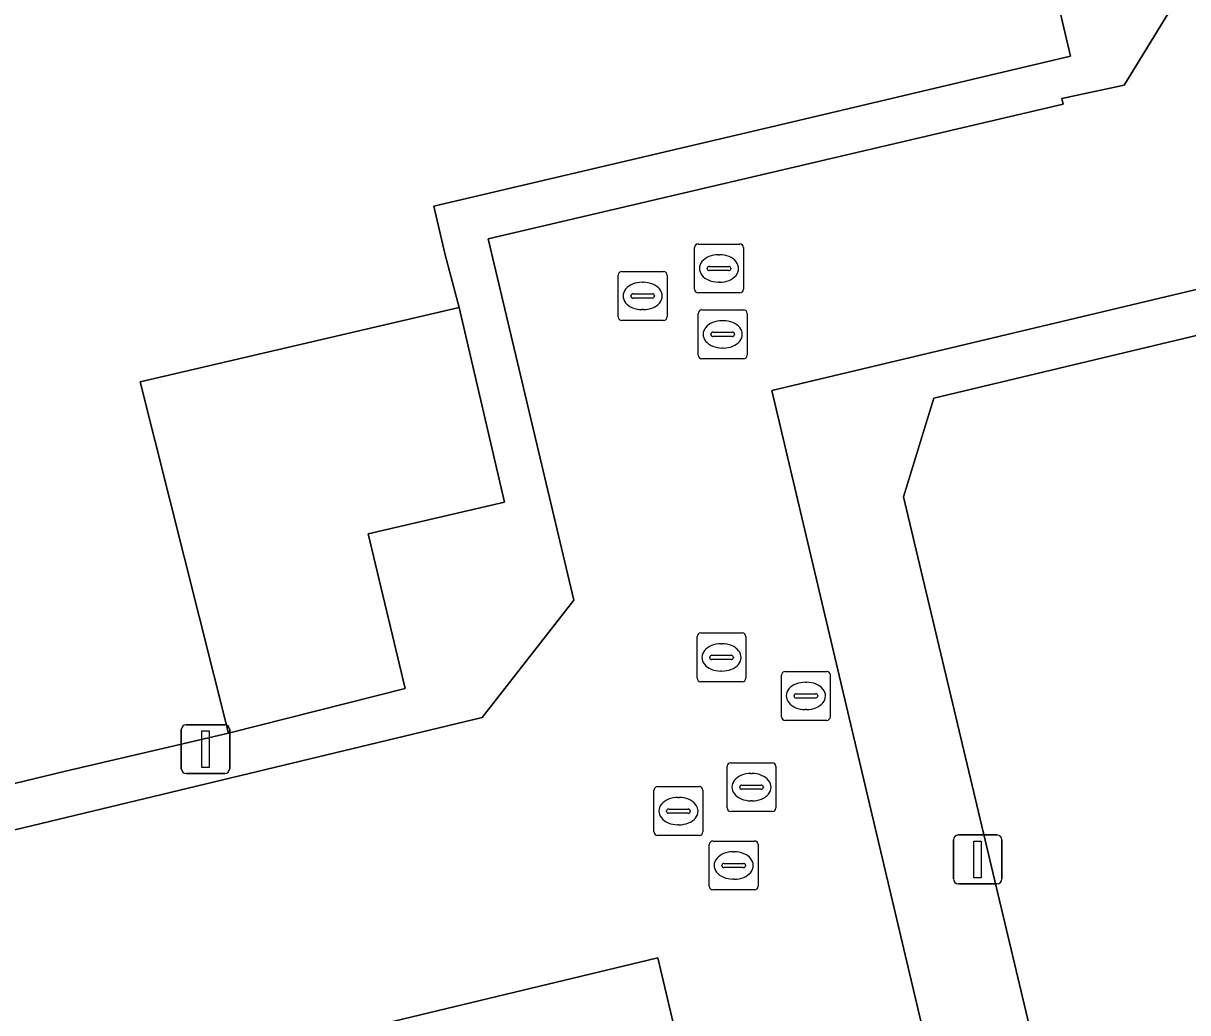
# Model space of a CAD drawing. Extents: x 157648 to 158502, y 379212 to 380938.
# Drawn here: x 158302.12 to 158325.95, y 380851.48 to 380871.72 of the extents above; entities that cross this region are included whole.
import ezdxf

# ---------------------------------------------------------------- set-up
doc = ezdxf.new("R2010")
doc.units = 0
for name, color, linetype in [('IMGEO_Erf', 7, 'Continuous'), ('IMGEO_Hek', 7, 'Continuous'), ('IMGEO_Kolk', 7, 'Continuous'), ('IMGEO_Lichtmast', 7, 'Continuous'), ('IMGEO_Muur', 7, 'Continuous'), ('IMGEO_Pand', 7, 'Continuous'), ('IMGEO_Parkeervlak_open', 7, 'Continuous'), ('IMGEO_Rijbaan_lokaal_open', 7, 'Continuous'), ('IMGEO_Rioolput', 7, 'Continuous'), ('IMGEO_Voetpad_open', 7, 'Continuous')]:
    doc.layers.add(name, color=color, linetype=linetype)

msp = doc.modelspace()

# ---------------------------------------------------------------- linework, layer by layer
at = {"layer": 'IMGEO_Erf'}
for points in [[(158271.67, 380888.542), (158276.061, 380869.995), (158278.992, 380870.719), (158280.865, 380862.903), (158283.487, 380851.735), (158284.011, 380851.861), (158287.022, 380852.583), (158296.964, 380854.965), (158302.979, 380856.415), (158306.319, 380857.198), (158304.505, 380864.386), (158311.038, 380865.902), (158310.747, 380866.984), (158310.518, 380867.976), (158317.607, 380869.639), (158323.546, 380871.047), (158322.824, 380874.128)], [(158363.215, 380817.667), (158352.177, 380864.073), (158351.592, 380863.938), (158350.092, 380870.437), (158338.328, 380867.618), (158338.188, 380868.201), (158336.047, 380867.696), (158335.303, 380867.521), (158320.751, 380864.05), (158320.132, 380862.029), (158320.425, 380860.796), (158321.132, 380857.819), (158322.701, 380851.22), (158324.11, 380845.231), (158324.771, 380842.402), (158322.972, 380841.959), (158330.575, 380809.862)]]:
    msp.add_lwpolyline(points, dxfattribs=at)
at = {"layer": 'IMGEO_Hek'}
for points in [[(158335.303, 380867.521), (158320.751, 380864.05), (158320.132, 380862.029), (158320.425, 380860.796)], [(158320.425, 380860.796), (158321.132, 380857.819)], [(158321.132, 380857.819), (158322.701, 380851.22)], [(158306.319, 380857.198), (158302.979, 380856.415)]]:
    msp.add_lwpolyline(points, dxfattribs=at)
at = {"layer": 'IMGEO_Kolk'}
for p, q in [((158315.853, 380866.277), (158315.853, 380867.129)), ((158315.928, 380867.203), (158316.78, 380867.203)), ((158316.341, 380866.983), (158316.366, 380866.983)), ((158316.854, 380867.129), (158316.854, 380866.277)), ((158316.155, 380866.746), (158316.553, 380866.746)), ((158316.112, 380866.697), (158316.112, 380866.709)), ((158316.55, 380866.66), (158316.152, 380866.66)), ((158316.596, 380866.709), (158316.596, 380866.697)), ((158316.364, 380866.423), (158316.339, 380866.423)), ((158316.78, 380866.203), (158315.928, 380866.203)), ((158315.023, 380855.175), (158315.023, 380856.027)), ((158315.098, 380856.101), (158315.95, 380856.101)), ((158316.024, 380856.027), (158316.024, 380855.175)), ((158315.511, 380855.881), (158315.536, 380855.881)), ((158315.282, 380855.595), (158315.282, 380855.607)), ((158315.72, 380855.558), (158315.322, 380855.558)), ((158315.325, 380855.644), (158315.723, 380855.644)), ((158315.766, 380855.607), (158315.766, 380855.595)), ((158315.534, 380855.321), (158315.509, 380855.321)), ((158315.95, 380855.101), (158315.098, 380855.101))]:
    msp.add_line(p, q, dxfattribs=at)
for points in [[(158315.853, 380866.277), (158315.853, 380867.129)], [(158315.928, 380867.203), (158316.78, 380867.203)], [(158316.854, 380867.129), (158316.854, 380866.277)], [(158316.78, 380866.203), (158315.928, 380866.203)], [(158315.023, 380855.175), (158315.023, 380856.027)], [(158315.098, 380856.101), (158315.95, 380856.101)], [(158316.024, 380856.027), (158316.024, 380855.175)], [(158315.95, 380855.101), (158315.098, 380855.101)]]:
    msp.add_lwpolyline(points, dxfattribs=at)
for centre, radius, start, end in [((158315.93, 380867.127), 0.0765, 91.552, 178.448), ((158315.93, 380867.127), 0.0765, 91.552, 178.448), ((158316.778, 380867.127), 0.0765, 1.552, 88.448), ((158316.778, 380867.127), 0.0765, 1.552, 88.448), ((158316.152, 380866.706), 0.0403, 85.8775, 175.7526), ((158316.557, 380866.708), 0.0386, 1.7309, 96.639), ((158316.149, 380866.696), 0.0366, 178.938, 274.7102), ((158316.553, 380866.703), 0.043, 264.8664, 352.4533), ((158315.93, 380866.279), 0.0765, 181.552, 268.448), ((158315.93, 380866.279), 0.0765, 181.552, 268.448), ((158316.778, 380866.279), 0.0765, 271.552, 358.448), ((158316.778, 380866.279), 0.0765, 271.552, 358.448), ((158315.1, 380856.025), 0.0765, 91.552, 178.448), ((158315.1, 380856.025), 0.0765, 91.552, 178.448), ((158315.948, 380856.025), 0.0765, 1.552, 88.448), ((158315.948, 380856.025), 0.0765, 1.552, 88.448), ((158315.322, 380855.604), 0.0403, 85.8775, 175.7526), ((158315.319, 380855.594), 0.0366, 178.938, 274.7102), ((158315.723, 380855.601), 0.043, 264.8664, 352.4533), ((158315.727, 380855.606), 0.0386, 1.7309, 96.639), ((158315.1, 380855.177), 0.0765, 181.552, 268.448), ((158315.1, 380855.177), 0.0765, 181.552, 268.448), ((158315.948, 380855.177), 0.0765, 271.552, 358.448), ((158315.948, 380855.177), 0.0765, 271.552, 358.448)]:
    msp.add_arc(centre, radius, start, end, dxfattribs=at)
for centre, major_axis, ratio, start_param, end_param in [((158316.34, 380866.703), (-0.387, 0.002), 0.722429, 4.712389, 7.853982), ((158316.365, 380866.703), (-0.39, 0.002), 0.717154, 1.570796, 4.712389), ((158315.51, 380855.601), (-0.387, 0.002), 0.722429, 4.712389, 7.853982), ((158315.535, 380855.601), (-0.39, 0.002), 0.717154, 1.570796, 4.712389)]:
    msp.add_ellipse(centre, major_axis=major_axis, ratio=ratio, start_param=start_param, end_param=end_param, dxfattribs=at)
at = {"layer": 'IMGEO_Lichtmast'}
for p, q in [((158305.35, 380856.468), (158305.35, 380857.268)), ((158305.35, 380857.268), (158305.35, 380856.468)), ((158305.45, 380857.368), (158306.24, 380857.368)), ((158306.24, 380857.368), (158305.45, 380857.368)), ((158306.34, 380857.268), (158306.34, 380856.468)), ((158306.34, 380856.468), (158306.34, 380857.268)), ((158306.24, 380856.368), (158305.45, 380856.368)), ((158305.45, 380856.368), (158306.24, 380856.368)), ((158321.252, 380855.113), (158322.042, 380855.113)), ((158322.042, 380855.113), (158321.252, 380855.113)), ((158321.152, 380854.213), (158321.152, 380855.013)), ((158321.152, 380855.013), (158321.152, 380854.213)), ((158322.142, 380855.013), (158322.142, 380854.213)), ((158322.142, 380854.213), (158322.142, 380855.013)), ((158322.042, 380854.113), (158321.252, 380854.113)), ((158321.252, 380854.113), (158322.042, 380854.113))]:
    msp.add_line(p, q, dxfattribs=at)
for points in [[(158305.77, 380857.243), (158305.92, 380857.243), (158305.92, 380856.493), (158305.77, 380856.493), (158305.77, 380857.243)], [(158321.572, 380854.988), (158321.722, 380854.988), (158321.722, 380854.238), (158321.572, 380854.238), (158321.572, 380854.988)]]:
    msp.add_lwpolyline(points, dxfattribs=at)
for centre, start, end in [((158305.45, 380857.268), 90, 180), ((158305.45, 380857.268), 90, 180), ((158306.24, 380857.268), 0, 90), ((158306.24, 380857.268), 360, 90), ((158305.45, 380856.468), 180, 270), ((158305.45, 380856.468), 180, 270), ((158306.24, 380856.468), 270, 0), ((158306.24, 380856.468), 270, 0), ((158321.252, 380855.013), 90, 180), ((158321.252, 380855.013), 90, 180), ((158322.042, 380855.013), 0, 90), ((158322.042, 380855.013), 360, 90), ((158321.252, 380854.213), 180, 270), ((158321.252, 380854.213), 180, 270), ((158322.042, 380854.213), 270, 0), ((158322.042, 380854.213), 270, 0)]:
    msp.add_arc(centre, 0.1, start, end, dxfattribs=at)
at = {"layer": 'IMGEO_Muur'}
msp.add_lwpolyline([(158317.607, 380869.639), (158310.518, 380867.976), (158310.747, 380866.984)], dxfattribs=at)
at = {"layer": 'IMGEO_Pand'}
msp.add_lwpolyline([(158311.038, 380865.902), (158304.505, 380864.386), (158306.319, 380857.198), (158309.928, 380858.109), (158309.176, 380861.277), (158311.961, 380861.924)], close=True, dxfattribs=at)
at = {"layer": 'IMGEO_Parkeervlak_open'}
msp.add_lwpolyline([(158316.319, 380847.596), (158315.94, 380849.113), (158314.005, 380848.644), (158313.483, 380850.797), (158315.418, 380851.267), (158315.104, 380852.601), (158290.638, 380846.728), (158290.989, 380845.302), (158292.923, 380845.765), (158293.38, 380843.855), (158291.446, 380843.392), (158291.818, 380841.736)], close=True, dxfattribs=at)
at = {"layer": 'IMGEO_Rijbaan_lokaal_open'}
for points in [[(158335.368, 380870.628), (158334.663, 380873.585), (158334.173, 380875.639), (158326.838, 380874.024), (158324.642, 380870.454), (158323.37, 380870.177), (158323.395, 380870.062), (158311.628, 380867.312), (158313.386, 380859.917), (158311.51, 380857.513), (158287.237, 380851.686), (158284.341, 380839.582), (158282.13, 380839.078), (158264.466, 380834.939), (158262.698, 380834.525), (158251.543, 380831.91), (158251.024, 380832.251), (158244.769, 380836.177)], [(158255.725, 380826.659), (158256.672, 380826.915), (158256.423, 380827.895), (158322.34, 380843.453), (158317.438, 380864.207), (158335.841, 380868.585), (158335.368, 380870.628)]]:
    msp.add_lwpolyline(points, dxfattribs=at)
msp.add_lwpolyline([(158315.104, 380852.601), (158315.418, 380851.267), (158315.94, 380849.113), (158316.319, 380847.596), (158291.818, 380841.736), (158291.446, 380843.392), (158290.989, 380845.302), (158290.638, 380846.728)], close=True, dxfattribs=at)
at = {"layer": 'IMGEO_Rioolput'}
for p, q in [((158314.291, 380865.714), (158314.291, 380866.566)), ((158314.366, 380866.64), (158315.218, 380866.64)), ((158315.292, 380866.566), (158315.292, 380865.714)), ((158314.779, 380866.42), (158314.804, 380866.42)), ((158314.55, 380866.134), (158314.55, 380866.146)), ((158314.988, 380866.097), (158314.59, 380866.097)), ((158314.593, 380866.183), (158314.991, 380866.183)), ((158315.034, 380866.146), (158315.034, 380866.134)), ((158314.802, 380865.86), (158314.777, 380865.86)), ((158316.004, 380865.855), (158316.856, 380865.855)), ((158315.218, 380865.64), (158314.366, 380865.64)), ((158315.929, 380864.929), (158315.929, 380865.781)), ((158316.417, 380865.635), (158316.442, 380865.635)), ((158316.93, 380865.781), (158316.93, 380864.929)), ((158316.188, 380865.349), (158316.188, 380865.361)), ((158316.626, 380865.312), (158316.228, 380865.312)), ((158316.231, 380865.398), (158316.629, 380865.398)), ((158316.672, 380865.361), (158316.672, 380865.349)), ((158316.44, 380865.075), (158316.415, 380865.075)), ((158316.856, 380864.855), (158316.004, 380864.855)), ((158315.904, 380858.319), (158315.904, 380859.171)), ((158315.979, 380859.245), (158316.831, 380859.245)), ((158316.905, 380859.171), (158316.905, 380858.319)), ((158316.392, 380859.025), (158316.417, 380859.025)), ((158316.163, 380858.739), (158316.163, 380858.751)), ((158316.601, 380858.702), (158316.203, 380858.702)), ((158316.206, 380858.788), (158316.604, 380858.788)), ((158316.647, 380858.751), (158316.647, 380858.739)), ((158316.415, 380858.465), (158316.39, 380858.465)), ((158317.706, 380858.458), (158318.558, 380858.458)), ((158316.831, 380858.245), (158315.979, 380858.245)), ((158317.631, 380857.532), (158317.631, 380858.384)), ((158318.119, 380858.238), (158318.144, 380858.238)), ((158318.632, 380858.384), (158318.632, 380857.532)), ((158317.89, 380857.952), (158317.89, 380857.964)), ((158317.933, 380858.001), (158318.331, 380858.001)), ((158318.374, 380857.964), (158318.374, 380857.952)), ((158318.328, 380857.915), (158317.93, 380857.915)), ((158318.558, 380857.458), (158317.706, 380857.458)), ((158318.142, 380857.678), (158318.117, 380857.678)), ((158316.518, 380855.665), (158316.518, 380856.517)), ((158316.593, 380856.591), (158317.445, 380856.591)), ((158317.519, 380856.517), (158317.519, 380855.665)), ((158317.006, 380856.371), (158317.031, 380856.371)), ((158316.777, 380856.085), (158316.777, 380856.097)), ((158317.215, 380856.048), (158316.817, 380856.048)), ((158316.82, 380856.134), (158317.218, 380856.134)), ((158317.261, 380856.097), (158317.261, 380856.085)), ((158317.029, 380855.811), (158317.004, 380855.811)), ((158317.445, 380855.591), (158316.593, 380855.591)), ((158316.154, 380854.063), (158316.154, 380854.915)), ((158316.229, 380854.989), (158317.081, 380854.989)), ((158317.155, 380854.915), (158317.155, 380854.063)), ((158316.642, 380854.769), (158316.667, 380854.769)), ((158316.413, 380854.483), (158316.413, 380854.495)), ((158316.851, 380854.446), (158316.453, 380854.446)), ((158316.456, 380854.532), (158316.854, 380854.532)), ((158316.897, 380854.495), (158316.897, 380854.483)), ((158316.665, 380854.209), (158316.64, 380854.209)), ((158317.081, 380853.989), (158316.229, 380853.989))]:
    msp.add_line(p, q, dxfattribs=at)
for points in [[(158314.291, 380865.714), (158314.291, 380866.566)], [(158314.366, 380866.64), (158315.218, 380866.64)], [(158315.292, 380866.566), (158315.292, 380865.714)], [(158316.004, 380865.855), (158316.856, 380865.855)], [(158315.218, 380865.64), (158314.366, 380865.64)], [(158315.929, 380864.929), (158315.929, 380865.781)], [(158316.93, 380865.781), (158316.93, 380864.929)], [(158316.856, 380864.855), (158316.004, 380864.855)], [(158315.904, 380858.319), (158315.904, 380859.171)], [(158315.979, 380859.245), (158316.831, 380859.245)], [(158316.905, 380859.171), (158316.905, 380858.319)], [(158317.706, 380858.458), (158318.558, 380858.458)], [(158316.831, 380858.245), (158315.979, 380858.245)], [(158317.631, 380857.532), (158317.631, 380858.384)], [(158318.632, 380858.384), (158318.632, 380857.532)], [(158318.558, 380857.458), (158317.706, 380857.458)], [(158316.518, 380855.665), (158316.518, 380856.517)], [(158316.593, 380856.591), (158317.445, 380856.591)], [(158317.519, 380856.517), (158317.519, 380855.665)], [(158317.445, 380855.591), (158316.593, 380855.591)], [(158316.154, 380854.063), (158316.154, 380854.915)], [(158316.229, 380854.989), (158317.081, 380854.989)], [(158317.155, 380854.915), (158317.155, 380854.063)], [(158317.081, 380853.989), (158316.229, 380853.989)]]:
    msp.add_lwpolyline(points, dxfattribs=at)
for centre, radius, start, end in [((158314.368, 380866.564), 0.0765, 91.552, 178.448), ((158314.368, 380866.564), 0.0765, 91.552, 178.448), ((158315.216, 380866.564), 0.0765, 1.552, 88.448), ((158315.216, 380866.564), 0.0765, 1.552, 88.448), ((158314.59, 380866.143), 0.0403, 85.8775, 175.7526), ((158314.587, 380866.133), 0.0366, 178.938, 274.7102), ((158314.991, 380866.14), 0.043, 264.8664, 352.4533), ((158314.995, 380866.145), 0.0386, 1.7309, 96.639), ((158316.006, 380865.779), 0.0765, 91.552, 178.448), ((158316.006, 380865.779), 0.0765, 91.552, 178.448), ((158316.854, 380865.779), 0.0765, 1.552, 88.448), ((158316.854, 380865.779), 0.0765, 1.552, 88.448), ((158314.368, 380865.716), 0.0765, 181.552, 268.448), ((158314.368, 380865.716), 0.0765, 181.552, 268.448), ((158315.216, 380865.716), 0.0765, 271.552, 358.448), ((158315.216, 380865.716), 0.0765, 271.552, 358.448), ((158316.228, 380865.358), 0.0403, 85.8775, 175.7526), ((158316.225, 380865.348), 0.0366, 178.938, 274.7102), ((158316.629, 380865.355), 0.043, 264.8664, 352.4533), ((158316.633, 380865.36), 0.0386, 1.7309, 96.639), ((158316.006, 380864.931), 0.0765, 181.552, 268.448), ((158316.006, 380864.931), 0.0765, 181.552, 268.448), ((158316.854, 380864.931), 0.0765, 271.552, 358.448), ((158316.854, 380864.931), 0.0765, 271.552, 358.448), ((158315.981, 380859.169), 0.0765, 91.552, 178.448), ((158315.981, 380859.169), 0.0765, 91.552, 178.448), ((158316.829, 380859.169), 0.0765, 1.552, 88.448), ((158316.829, 380859.169), 0.0765, 1.552, 88.448), ((158316.203, 380858.748), 0.0403, 85.8775, 175.7526), ((158316.2, 380858.738), 0.0366, 178.938, 274.7102), ((158316.604, 380858.745), 0.043, 264.8664, 352.4533), ((158316.608, 380858.75), 0.0386, 1.7309, 96.639), ((158317.708, 380858.382), 0.0765, 91.552, 178.448), ((158317.708, 380858.382), 0.0765, 91.552, 178.448), ((158318.556, 380858.382), 0.0765, 1.552, 88.448), ((158318.556, 380858.382), 0.0765, 1.552, 88.448), ((158315.981, 380858.321), 0.0765, 181.552, 268.448), ((158315.981, 380858.321), 0.0765, 181.552, 268.448), ((158316.829, 380858.321), 0.0765, 271.552, 358.448), ((158316.829, 380858.321), 0.0765, 271.552, 358.448), ((158317.93, 380857.961), 0.0403, 85.8775, 175.7526), ((158317.927, 380857.951), 0.0366, 178.938, 274.7102), ((158318.331, 380857.958), 0.043, 264.8664, 352.4533), ((158318.335, 380857.963), 0.0386, 1.7309, 96.639), ((158317.708, 380857.534), 0.0765, 181.552, 268.448), ((158317.708, 380857.534), 0.0765, 181.552, 268.448), ((158318.556, 380857.534), 0.0765, 271.552, 358.448), ((158318.556, 380857.534), 0.0765, 271.552, 358.448), ((158316.595, 380856.515), 0.0765, 91.552, 178.448), ((158316.595, 380856.515), 0.0765, 91.552, 178.448), ((158317.443, 380856.515), 0.0765, 1.552, 88.448), ((158317.443, 380856.515), 0.0765, 1.552, 88.448), ((158316.817, 380856.094), 0.0403, 85.8775, 175.7526), ((158316.814, 380856.084), 0.0366, 178.938, 274.7102), ((158317.218, 380856.091), 0.043, 264.8664, 352.4533), ((158317.222, 380856.096), 0.0386, 1.7309, 96.639), ((158316.595, 380855.667), 0.0765, 181.552, 268.448), ((158316.595, 380855.667), 0.0765, 181.552, 268.448), ((158317.443, 380855.667), 0.0765, 271.552, 358.448), ((158317.443, 380855.667), 0.0765, 271.552, 358.448), ((158316.231, 380854.913), 0.0765, 91.552, 178.448), ((158316.231, 380854.913), 0.0765, 91.552, 178.448), ((158317.079, 380854.913), 0.0765, 1.552, 88.448), ((158317.079, 380854.913), 0.0765, 1.552, 88.448), ((158316.453, 380854.492), 0.0403, 85.8775, 175.7526), ((158316.45, 380854.482), 0.0366, 178.938, 274.7102), ((158316.854, 380854.489), 0.043, 264.8664, 352.4533), ((158316.858, 380854.494), 0.0386, 1.7309, 96.639), ((158316.231, 380854.065), 0.0765, 181.552, 268.448), ((158316.231, 380854.065), 0.0765, 181.552, 268.448), ((158317.079, 380854.065), 0.0765, 271.552, 358.448), ((158317.079, 380854.065), 0.0765, 271.552, 358.448)]:
    msp.add_arc(centre, radius, start, end, dxfattribs=at)
for centre, major_axis, ratio, start_param, end_param in [((158314.778, 380866.14), (-0.387, 0.002), 0.722429, 4.712389, 7.853982), ((158314.803, 380866.14), (-0.39, 0.002), 0.717154, 1.570796, 4.712389), ((158316.416, 380865.355), (-0.387, 0.002), 0.722429, 4.712389, 7.853982), ((158316.441, 380865.355), (-0.39, 0.002), 0.717154, 1.570796, 4.712389), ((158316.391, 380858.745), (-0.387, 0.002), 0.722429, 4.712389, 7.853982), ((158316.416, 380858.745), (-0.39, 0.002), 0.717154, 1.570796, 4.712389), ((158318.118, 380857.958), (-0.387, 0.002), 0.722429, 4.712389, 7.853982), ((158318.143, 380857.958), (-0.39, 0.002), 0.717154, 1.570796, 4.712389), ((158317.005, 380856.091), (-0.387, 0.002), 0.722429, 4.712389, 7.853982), ((158317.03, 380856.091), (-0.39, 0.002), 0.717154, 1.570796, 4.712389), ((158316.641, 380854.489), (-0.387, 0.002), 0.722429, 4.712389, 7.853982), ((158316.666, 380854.489), (-0.39, 0.002), 0.717154, 1.570796, 4.712389)]:
    msp.add_ellipse(centre, major_axis=major_axis, ratio=ratio, start_param=start_param, end_param=end_param, dxfattribs=at)
at = {"layer": 'IMGEO_Voetpad_open'}
msp.add_lwpolyline([(158329.137, 380875.485), (158322.824, 380874.128), (158323.546, 380871.047), (158317.607, 380869.639), (158310.518, 380867.976), (158310.747, 380866.984), (158311.038, 380865.902), (158311.961, 380861.924), (158309.176, 380861.277), (158309.928, 380858.109), (158306.319, 380857.198), (158302.979, 380856.415), (158296.964, 380854.965), (158287.022, 380852.583), (158287.237, 380851.686), (158311.51, 380857.513), (158313.386, 380859.917), (158311.628, 380867.312), (158323.395, 380870.062), (158323.37, 380870.177), (158324.642, 380870.454), (158326.838, 380874.024)], dxfattribs=at)
msp.add_lwpolyline([(158321.132, 380857.819), (158320.425, 380860.796), (158320.132, 380862.029), (158320.751, 380864.05), (158335.303, 380867.521), (158336.047, 380867.696), (158335.841, 380868.585), (158317.438, 380864.207), (158322.34, 380843.453), (158256.423, 380827.895), (158256.672, 380826.915), (158312.07, 380840.074), (158320.897, 380842.175), (158321.058, 380841.488), (158322.972, 380841.959), (158324.771, 380842.402), (158324.11, 380845.231), (158322.701, 380851.22)], close=True, dxfattribs=at)

doc.saveas('drawing.dxf')
